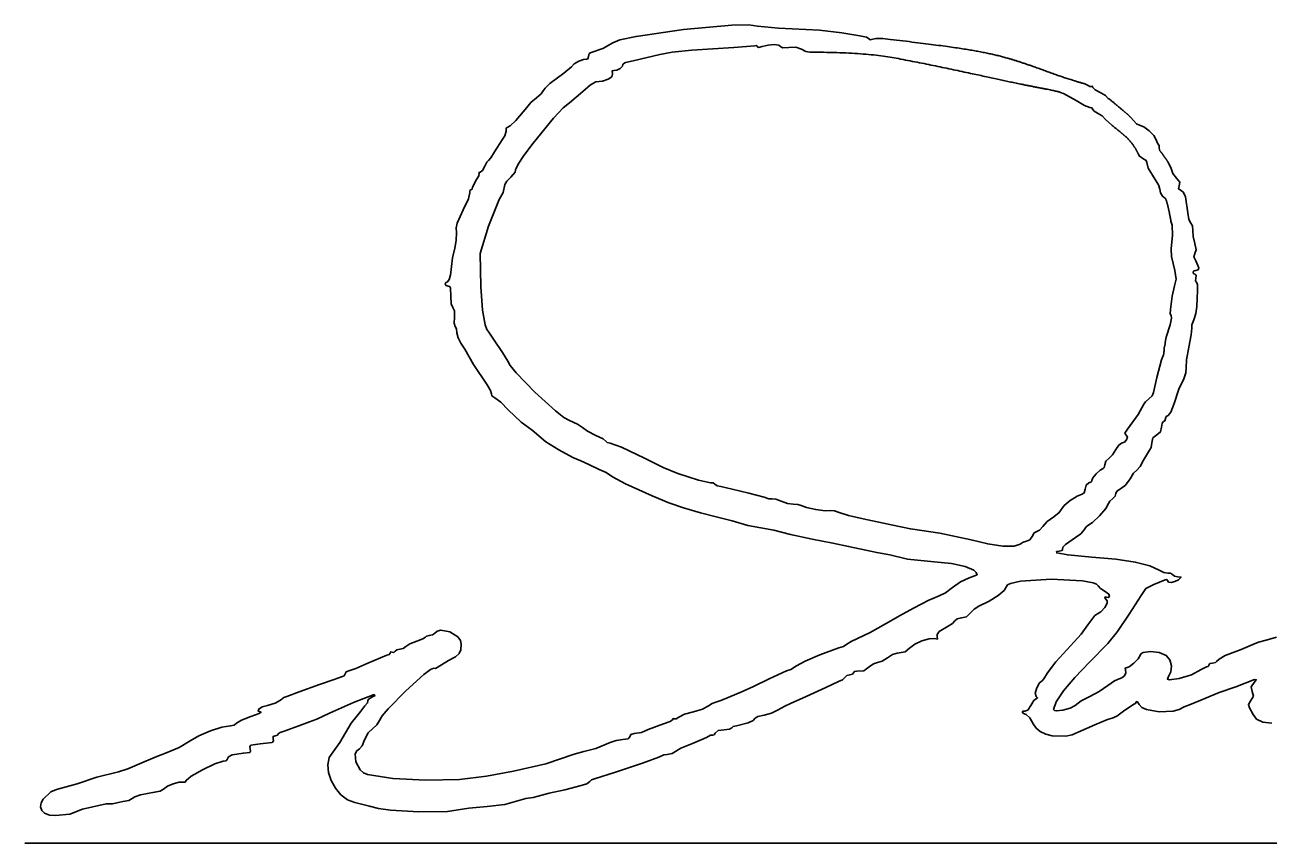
# Model space of a CAD drawing. Extents: x 0 to 34, y 0 to 22.
# Drawn here: x 24.528 to 25.078, y 8.868 to 9.23 of the extents above; entities that cross this region are included whole.
import ezdxf

# ---------------------------------------------------------------- set-up
doc = ezdxf.new("R2010")
doc.units = 0
doc.layers.add('SH_Data', color=7, linetype='Continuous')
doc.layers.add('SH_Text', color=7, linetype='Continuous')

msp = doc.modelspace()

# ---------------------------------------------------------------- linework, layer by layer
at = {"layer": 'SH_Data'}
msp.add_line((24.52788, 8.86783), (28.02788, 8.86783), dxfattribs=at)
at = {"layer": 'SH_Text'}
msp.add_line((25.02067, 9.17164), (25.02031, 9.17245), dxfattribs=at)
for points in [[(24.91054, 9.22313), (24.90734, 9.22354), (24.90425, 9.22357), (24.9023, 9.22316), (24.90156, 9.22295), (24.90125, 9.22337), (24.90004, 9.22413), (24.89712, 9.22474), (24.8891, 9.22611), (24.87923, 9.22729), (24.8612, 9.22818), (24.85188, 9.22905), (24.84806, 9.22957), (24.84047, 9.22938), (24.81913, 9.22747), (24.79817, 9.22449), (24.79106, 9.22299), (24.78792, 9.22166), (24.78348, 9.21917), (24.77831, 9.2174), (24.77747, 9.21688), (24.77712, 9.21561), (24.77687, 9.21451), (24.77627, 9.21435), (24.77492, 9.21433), (24.77288, 9.21353), (24.77087, 9.2123), (24.76956, 9.211), (24.76623, 9.20818), (24.76008, 9.20367), (24.75797, 9.20166), (24.75715, 9.20037), (24.75628, 9.19909), (24.7542, 9.19737), (24.75171, 9.19527), (24.74988, 9.19305), (24.74507, 9.18732), (24.74249, 9.18496), (24.74111, 9.18425), (24.74079, 9.18393), (24.74066, 9.18253), (24.74016, 9.18054), (24.73898, 9.17882), (24.7355, 9.17348), (24.734, 9.17078), (24.73293, 9.16966), (24.73211, 9.16889), (24.73124, 9.16706), (24.73029, 9.16522), (24.72927, 9.16445), (24.72869, 9.16429), (24.72877, 9.1639), (24.72865, 9.16287), (24.72761, 9.16118), (24.7259, 9.15782), (24.72565, 9.15699), (24.72506, 9.15664), (24.7246, 9.15628), (24.72469, 9.15541), (24.72402, 9.15267), (24.72174, 9.14782), (24.71904, 9.14196), (24.71865, 9.13991), (24.71872, 9.13781), (24.71869, 9.13428), (24.71804, 9.13087), (24.71695, 9.12657), (24.71605, 9.11893), (24.71557, 9.11703), (24.71477, 9.11604), (24.71397, 9.11552), (24.71378, 9.11488), (24.71418, 9.11434), (24.71512, 9.1141), (24.71578, 9.11391), (24.71616, 9.11323), (24.71625, 9.1097), (24.71636, 9.10622), (24.71718, 9.10458), (24.71795, 9.10318), (24.71786, 9.1003), (24.71776, 9.09765), (24.71817, 9.09626), (24.71873, 9.09523), (24.71898, 9.09344), (24.71949, 9.09115), (24.72069, 9.08893), (24.72241, 9.08619), (24.7263, 9.0794), (24.73227, 9.07051), (24.73384, 9.06798), (24.73417, 9.0664), (24.7344, 9.06552), (24.73573, 9.06468), (24.73834, 9.0628), (24.74164, 9.05942), (24.7473, 9.05394), (24.75223, 9.05034), (24.7582, 9.04524), (24.76395, 9.04176), (24.77015, 9.03836), (24.77372, 9.03685), (24.77722, 9.03524), (24.78188, 9.033), (24.78492, 9.03175), (24.7878, 9.02973), (24.79348, 9.02664), (24.80533, 9.02131), (24.81271, 9.01823), (24.81922, 9.01601), (24.8266, 9.0138), (24.83354, 9.01211), (24.84061, 9.0103), (24.84755, 9.00831), (24.85903, 9.00613), (24.86653, 9.00425), (24.87607, 9.00214), (24.88519, 9.00037), (24.89213, 8.99901), (24.8998, 8.99731), (24.90458, 8.99624), (24.91042, 8.99527), (24.91827, 8.99338), (24.92999, 8.99212), (24.93766, 8.99141), (24.94364, 8.99015), (24.94755, 8.98846), (24.9486, 8.98749), (24.94898, 8.98646), (24.94524, 8.98499), (24.94159, 8.98336), (24.93808, 8.98085), (24.93496, 8.97848), (24.93226, 8.97722), (24.92939, 8.97597), (24.92765, 8.97522), (24.92088, 8.97174), (24.91474, 8.96827), (24.9118, 8.96664), (24.90175, 8.96091), (24.89335, 8.95699), (24.89136, 8.95574), (24.88992, 8.95475), (24.88779, 8.95411), (24.87946, 8.95102), (24.8729, 8.94831), (24.86913, 8.94614), (24.86663, 8.9446), (24.86474, 8.94397), (24.85698, 8.94049), (24.85004, 8.93702), (24.84553, 8.93495), (24.8389, 8.93228), (24.83567, 8.93088), (24.83349, 8.93008), (24.83183, 8.92961), (24.83022, 8.92849), (24.82761, 8.92707), (24.82356, 8.92589), (24.81955, 8.92478), (24.81704, 8.92356), (24.81586, 8.92281), (24.81502, 8.92284), (24.81461, 8.92299), (24.81444, 8.92252), (24.81323, 8.92156), (24.81032, 8.92051), (24.80359, 8.91805), (24.8006, 8.91674), (24.7973, 8.91632), (24.79591, 8.91585), (24.79535, 8.91489), (24.79461, 8.91389), (24.79226, 8.91358), (24.78937, 8.91321), (24.78673, 8.91231), (24.78031, 8.90968), (24.77508, 8.90839), (24.77074, 8.90718), (24.75821, 8.90288), (24.74392, 8.89968), (24.73198, 8.89739), (24.72003, 8.89593), (24.70516, 8.89561), (24.69055, 8.89636), (24.67939, 8.89815), (24.67763, 8.89897), (24.67615, 8.90028), (24.67423, 8.90376), (24.67402, 8.90728), (24.67468, 8.90864), (24.67592, 8.90953), (24.677, 8.91087), (24.67814, 8.91353), (24.67966, 8.91655), (24.68173, 8.91855), (24.68358, 8.92018), (24.68466, 8.92209), (24.68586, 8.92407), (24.68854, 8.92723), (24.69639, 8.93523), (24.70439, 8.94244), (24.70724, 8.9446), (24.7087, 8.94517), (24.7095, 8.94503), (24.71016, 8.94548), (24.71521, 8.94861), (24.71829, 8.95026), (24.71995, 8.95161), (24.72065, 8.95325), (24.72086, 8.95576), (24.7205, 8.95745), (24.71941, 8.95898), (24.71586, 8.96127), (24.71184, 8.96197), (24.71016, 8.96153), (24.70897, 8.96046), (24.7081, 8.95985), (24.70675, 8.95959), (24.70556, 8.95939), (24.70507, 8.95891), (24.70393, 8.9581), (24.7012, 8.95709), (24.69817, 8.95593), (24.69632, 8.95473), (24.69514, 8.95387), (24.69373, 8.95351), (24.69245, 8.95326), (24.6916, 8.95263), (24.69098, 8.95216), (24.69025, 8.95225), (24.68968, 8.95233), (24.68944, 8.95183), (24.68899, 8.95118), (24.6879, 8.95091), (24.67957, 8.94744), (24.67429, 8.94499), (24.67113, 8.94397), (24.66996, 8.94358), (24.66948, 8.94266), (24.66902, 8.94174), (24.66793, 8.94136), (24.66468, 8.94018), (24.65819, 8.93791), (24.64922, 8.93475), (24.6438, 8.93268), (24.64244, 8.93219), (24.64089, 8.93101), (24.63855, 8.92965), (24.63525, 8.92874), (24.63286, 8.92805), (24.63134, 8.92707), (24.63106, 8.92615), (24.63237, 8.92568), (24.63148, 8.92511), (24.62781, 8.92381), (24.62362, 8.9222), (24.62147, 8.92084), (24.62042, 8.92001), (24.61887, 8.91967), (24.61502, 8.91904), (24.60993, 8.9174), (24.60483, 8.91523), (24.60098, 8.91299), (24.59613, 8.91011), (24.59085, 8.90795), (24.58547, 8.90578), (24.57853, 8.90285), (24.57338, 8.90062), (24.56922, 8.89936), (24.5597, 8.897), (24.55099, 8.89405), (24.54448, 8.89227), (24.5418, 8.89158), (24.53943, 8.89044), (24.53599, 8.88732), (24.53508, 8.88557), (24.53483, 8.88387), (24.53532, 8.88232), (24.53663, 8.88105), (24.53874, 8.88026), (24.54145, 8.87997), (24.5477, 8.8807), (24.55344, 8.88279), (24.56389, 8.88517), (24.56662, 8.88524), (24.57114, 8.88619), (24.57389, 8.88667), (24.57528, 8.88752), (24.57653, 8.88835), (24.57898, 8.88919), (24.58528, 8.8903), (24.5877, 8.89081), (24.58925, 8.89173), (24.59089, 8.89295), (24.59346, 8.89406), (24.59611, 8.89476), (24.59797, 8.89476), (24.59882, 8.89479), (24.59917, 8.89552), (24.60136, 8.89744), (24.60637, 8.9003), (24.6119, 8.9029), (24.61561, 8.90404), (24.61687, 8.90428), (24.61739, 8.90487), (24.61801, 8.90592), (24.61963, 8.90683), (24.62455, 8.90766), (24.62735, 8.90793), (24.62765, 8.9085), (24.62749, 8.90952), (24.62736, 8.91057), (24.62783, 8.91118), (24.63193, 8.9117), (24.63718, 8.91233), (24.63785, 8.91299), (24.63766, 8.91405), (24.63768, 8.91498), (24.63857, 8.91532), (24.63955, 8.91554), (24.63996, 8.91608), (24.64073, 8.91677), (24.64257, 8.91736), (24.64903, 8.91964), (24.65373, 8.9214), (24.65704, 8.92268), (24.66253, 8.92522), (24.67325, 8.93002), (24.68237, 8.93348), (24.68276, 8.93314), (24.68139, 8.93234), (24.67987, 8.93141), (24.67958, 8.93068), (24.67945, 8.92978), (24.6783, 8.92846), (24.67642, 8.92617), (24.67467, 8.92398), (24.67213, 8.92084), (24.66723, 8.91228), (24.66416, 8.90812), (24.66251, 8.90562), (24.66191, 8.90249), (24.66223, 8.89901), (24.66337, 8.89546), (24.6652, 8.89209), (24.66762, 8.88919), (24.6705, 8.88701), (24.67374, 8.88582), (24.68033, 8.88421), (24.6843, 8.8832), (24.68953, 8.88243), (24.70211, 8.88162), (24.7148, 8.88187), (24.72429, 8.88324), (24.73234, 8.88407), (24.74016, 8.88488), (24.74948, 8.88757), (24.75262, 8.88802), (24.75487, 8.88858), (24.75975, 8.88988), (24.7667, 8.89143), (24.77393, 8.89325), (24.77641, 8.89402), (24.77771, 8.89503), (24.77852, 8.89587), (24.77982, 8.89622), (24.78906, 8.89921), (24.80099, 8.90322), (24.80822, 8.90589), (24.81048, 8.90691), (24.81187, 8.90705), (24.8141, 8.90747), (24.81791, 8.90974), (24.82312, 8.9118), (24.8293, 8.91452), (24.83106, 8.91551), (24.8321, 8.9156), (24.83264, 8.91565), (24.83318, 8.9165), (24.83441, 8.91758), (24.8371, 8.91792), (24.83949, 8.91818), (24.84048, 8.91879), (24.84109, 8.91941), (24.84255, 8.91966), (24.84768, 8.92097), (24.84995, 8.92208), (24.8509, 8.92305), (24.85203, 8.92375), (24.85475, 8.92438), (24.85809, 8.92528), (24.86074, 8.92665), (24.86399, 8.92834), (24.86646, 8.92954), (24.87347, 8.93266), (24.88215, 8.93662), (24.88765, 8.93925), (24.88952, 8.94002), (24.89056, 8.94104), (24.89137, 8.94188), (24.89266, 8.94223), (24.89382, 8.9425), (24.8943, 8.94315), (24.89475, 8.94376), (24.89582, 8.94392), (24.89892, 8.94405), (24.90131, 8.94576), (24.90313, 8.94706), (24.905, 8.94766), (24.90705, 8.94833), (24.90934, 8.94977), (24.91163, 8.95122), (24.91368, 8.95188), (24.91712, 8.95234), (24.91916, 8.95405), (24.92144, 8.95581), (24.92457, 8.9573), (24.92774, 8.95821), (24.93012, 8.95822), (24.93141, 8.95806), (24.93139, 8.95897), (24.93139, 8.96013), (24.93223, 8.96134), (24.93621, 8.96376), (24.93806, 8.96487), (24.93913, 8.96609), (24.9402, 8.96703), (24.94212, 8.9674), (24.94434, 8.96792), (24.94599, 8.96951), (24.94765, 8.97128), (24.9497, 8.9726), (24.95435, 8.97485), (24.95828, 8.97728), (24.961, 8.97954), (24.96201, 8.98129), (24.96245, 8.982), (24.96369, 8.98262), (24.96813, 8.9836), (24.9817, 8.98445), (24.99557, 8.9838), (25.00037, 8.98289), (25.00184, 8.98229), (25.00255, 8.98158), (25.00362, 8.98034), (25.00555, 8.97905), (25.00718, 8.97788), (25.00755, 8.9769), (25.00695, 8.97645), (25.00622, 8.97655), (25.00565, 8.97666), (25.00541, 8.97621), (25.00647, 8.97501), (25.00658, 8.97393), (25.00542, 8.97196), (25.00371, 8.97007), (25.00216, 8.96919), (25.00106, 8.96849), (24.99802, 8.96437), (24.995, 8.96022), (24.99193, 8.95684), (24.98384, 8.94793), (24.98009, 8.94313), (24.9785, 8.9405), (24.97783, 8.93963), (24.97654, 8.93865), (24.97536, 8.93644), (24.97473, 8.93407), (24.97508, 8.93263), (24.97573, 8.93204), (24.97529, 8.93183), (24.97412, 8.93091), (24.97278, 8.92873), (24.97139, 8.92658), (24.97014, 8.9261), (24.9693, 8.9262), (24.96896, 8.92581), (24.96946, 8.92516), (24.97066, 8.92462), (24.9723, 8.92328), (24.97382, 8.92055), (24.97504, 8.91867), (24.97695, 8.91714), (24.97938, 8.91598), (24.98218, 8.91523), (24.9882, 8.91507), (24.9911, 8.91573), (24.9937, 8.9169), (25.00107, 8.92011), (25.00667, 8.92244), (25.00875, 8.92313), (25.01073, 8.92402), (25.01372, 8.92617), (25.01836, 8.92921), (25.01904, 8.92953), (25.01934, 8.93029), (25.01973, 8.93039), (25.02061, 8.9291), (25.02185, 8.92784), (25.02391, 8.92688), (25.02953, 8.92589), (25.03568, 8.92624), (25.03839, 8.92694), (25.04055, 8.92802), (25.04366, 8.92921), (25.04976, 8.9318), (25.05605, 8.9344), (25.06343, 8.93692), (25.07165, 8.94019), (25.07244, 8.94006), (25.07148, 8.93886), (25.07018, 8.93698), (25.07067, 8.93487), (25.07117, 8.93276), (25.07004, 8.9309), (25.06894, 8.92917), (25.06949, 8.92764), (25.07108, 8.92464), (25.07256, 8.9226), (25.07534, 8.92135), (25.07938, 8.9209)], [(25.03147, 9.08364), (25.03053, 9.08155), (25.02843, 9.07374), (25.02697, 9.06707), (25.02637, 9.06564), (25.02489, 9.06423), (25.0234, 9.06298), (25.02278, 9.06193), (25.02017, 9.05726), (25.01545, 9.05091), (25.01427, 9.04914), (25.01493, 9.04815), (25.01547, 9.04724), (25.01513, 9.04608), (25.01415, 9.04508), (25.01279, 9.04466), (25.01161, 9.04383), (25.01034, 9.04184), (25.00886, 9.03953), (25.0072, 9.03793), (25.00594, 9.03665), (25.00541, 9.0351), (25.00522, 9.03388), (25.00475, 9.03338), (25.00341, 9.03267), (25.00164, 9.03107), (25.00017, 9.02933), (24.99974, 9.02821), (24.99955, 9.02757), (24.99846, 9.02704), (24.99716, 9.02615), (24.99673, 9.02434), (24.99639, 9.02269), (24.99546, 9.02209), (24.99326, 9.02124), (24.9902, 9.01926), (24.98749, 9.01703), (24.98632, 9.01542), (24.9853, 9.01399), (24.98287, 9.01212), (24.98001, 9.00995), (24.97799, 9.00777), (24.97663, 9.00624), (24.97535, 9.0056), (24.97424, 9.00496), (24.9733, 9.00343), (24.97224, 9.00187), (24.97082, 9.00126), (24.96933, 9.00087), (24.96807, 8.99993), (24.96542, 8.99907), (24.96033, 8.99916), (24.9537, 9.00013), (24.94639, 9.00191), (24.9325, 9.00488), (24.91952, 9.00671), (24.91166, 9.00841), (24.89864, 9.01122), (24.89211, 9.01266), (24.88797, 9.01401), (24.88589, 9.01478), (24.8843, 9.01483), (24.88178, 9.01477), (24.87765, 9.01531), (24.87355, 9.01616), (24.87113, 9.01706), (24.86968, 9.01758), (24.86765, 9.01766), (24.86509, 9.01794), (24.86232, 9.01895), (24.85995, 9.01991), (24.85831, 9.02005), (24.85684, 9.02011), (24.85486, 9.02083), (24.84802, 9.02261), (24.8406, 9.02437), (24.83566, 9.02556), (24.83407, 9.02583), (24.83308, 9.02647), (24.83226, 9.02704), (24.83108, 9.02714), (24.82573, 9.02832), (24.81661, 9.03126), (24.8101, 9.03384), (24.80186, 9.03805), (24.7917, 9.04293), (24.78671, 9.04466), (24.78545, 9.04488), (24.78493, 9.04542), (24.78359, 9.04652), (24.78037, 9.04811), (24.77677, 9.04992), (24.77451, 9.05159), (24.77226, 9.05311), (24.76868, 9.0546), (24.7662, 9.05603), (24.7625, 9.05891), (24.75338, 9.06717), (24.74512, 9.0757), (24.74251, 9.07892), (24.74153, 9.08083), (24.73912, 9.08478), (24.73543, 9.09023), (24.73312, 9.0937), (24.73219, 9.09492), (24.7314, 9.09692), (24.7302, 9.1035), (24.72948, 9.11386), (24.72919, 9.12843), (24.73298, 9.14057), (24.73759, 9.1523), (24.73934, 9.15551), (24.74021, 9.15904), (24.74097, 9.16044), (24.74275, 9.16229), (24.74471, 9.16445), (24.74487, 9.16552), (24.74598, 9.16793), (24.74856, 9.17189), (24.75274, 9.17731), (24.76159, 9.18833), (24.76592, 9.19286), (24.76867, 9.19506), (24.7746, 9.20005), (24.77804, 9.20311), (24.78037, 9.20439), (24.7834, 9.2047), (24.78585, 9.2055), (24.7874, 9.20665), (24.78775, 9.20799), (24.78766, 9.2093), (24.78844, 9.20943), (24.78967, 9.20955), (24.79107, 9.21031), (24.79212, 9.21132), (24.7923, 9.2122), (24.79351, 9.21289), (24.7969, 9.21374), (24.80862, 9.21644), (24.81408, 9.21745), (24.82288, 9.21845), (24.84135, 9.21957), (24.85068, 9.2203), (24.85145, 9.22052), (24.85177, 9.22008), (24.85232, 9.21961), (24.854, 9.22003), (24.85654, 9.22066), (24.85921, 9.22085), (24.86133, 9.2206), (24.86219, 9.21993), (24.86307, 9.21937), (24.86569, 9.21958), (24.86887, 9.21972), (24.8713, 9.21879), (24.87324, 9.21784), (24.87496, 9.2175)], [(24.98659, 9.19943), (24.98726, 9.19917), (24.99277, 9.19614), (24.99642, 9.19399), (24.99878, 9.1931), (24.99979, 9.19284), (25.00021, 9.19221), (25.00082, 9.19135), (25.0023, 9.19052), (25.00424, 9.18932), (25.00599, 9.18753), (25.00837, 9.18543)], [(25.00701, 9.19709), (25.00582, 9.19834), (25.00368, 9.19951), (25.00123, 9.20079), (25.00021, 9.20191), (25.00004, 9.20247), (24.99963, 9.20236), (24.99885, 9.20228), (24.99776, 9.20287), (24.99664, 9.20351)], [(25.02985, 9.17387), (25.02953, 9.17502), (25.02943, 9.17621), (25.02887, 9.17702), (25.02798, 9.17904), (25.02712, 9.18071), (25.02509, 9.18278), (25.02269, 9.18454), (25.02076, 9.18528), (25.01948, 9.18586), (25.01815, 9.18724), (25.01703, 9.18855)], [(25.02067, 9.17164), (25.02231, 9.17054), (25.02371, 9.16954), (25.02405, 9.16875), (25.0247, 9.16616), (25.02777, 9.16127), (25.02915, 9.15887), (25.02975, 9.15694), (25.0301, 9.15526), (25.03102, 9.1538), (25.03239, 9.15269)], [(25.08144, 8.95884), (25.07683, 8.95751), (25.0734, 8.95672), (25.07098, 8.95564), (25.06577, 8.95343), (25.05871, 8.95072), (25.05598, 8.94922), (25.05489, 8.94815), (25.05438, 8.94765), (25.05316, 8.94744), (25.05193, 8.94718), (25.05142, 8.94657), (25.05112, 8.94596), (25.0504, 8.9457), (25.04802, 8.94453), (25.04377, 8.94223), (25.03832, 8.94054), (25.03409, 8.94001), (25.03318, 8.94036), (25.03349, 8.94121), (25.03471, 8.94349), (25.03494, 8.94618), (25.03424, 8.9488), (25.03264, 8.95085), (25.02956, 8.95216), (25.02571, 8.95257), (25.02243, 8.95209), (25.02141, 8.95151), (25.02104, 8.95072), (25.0202, 8.94925), (25.01829, 8.94733), (25.01621, 8.94575), (25.01488, 8.94532), (25.01449, 8.94525), (25.01464, 8.94443), (25.0147, 8.94314), (25.0141, 8.94186), (25.01304, 8.94088), (25.01175, 8.94049), (25.00979, 8.93963), (25.00686, 8.93755), (25.00299, 8.93492), (24.99877, 8.93271), (24.99503, 8.93075), (24.99233, 8.9287), (24.99013, 8.92745), (24.98695, 8.92658), (24.98409, 8.92631), (24.98318, 8.92649), (24.98284, 8.92692), (24.98401, 8.93025), (24.98727, 8.93513), (24.99228, 8.94112), (24.99872, 8.94778), (25.00681, 8.95609), (25.01108, 8.96132), (25.01618, 8.96904), (25.02147, 8.97726), (25.02364, 8.98036), (25.02712, 8.98214), (25.03211, 8.98417), (25.03288, 8.98441), (25.03319, 8.98395), (25.03367, 8.98323), (25.03487, 8.98307), (25.03644, 8.98343), (25.03802, 8.9843), (25.03922, 8.98541), (25.0378, 8.9856), (25.03629, 8.98589), (25.03534, 8.98654), (25.03452, 8.98712), (25.03333, 8.98722), (25.03162, 8.98752), (25.02953, 8.98857), (25.02534, 8.99044), (25.0189, 8.99204), (25.01034, 8.99334), (24.99977, 8.99431), (24.98911, 8.99527), (24.98419, 8.99613), (24.98412, 8.9967), (24.98533, 8.99692), (24.98658, 8.99714), (24.98682, 8.99767), (24.98694, 8.99861), (24.98805, 8.9999), (24.99254, 9.00293), (24.99483, 9.00456), (24.99629, 9.00633), (24.99715, 9.00765), (24.99802, 9.00821), (24.99999, 9.00953), (25.00307, 9.01255), (25.00591, 9.01582), (25.00715, 9.01791), (25.00768, 9.01906), (25.00894, 9.02019), (25.01011, 9.02129), (25.01039, 9.02235), (25.01085, 9.02339), (25.01245, 9.02441), (25.01467, 9.02613), (25.01661, 9.02887), (25.01822, 9.03143), (25.01964, 9.03278), (25.02104, 9.03426), (25.02261, 9.03712), (25.02528, 9.04156), (25.02596, 9.04274), (25.02625, 9.04473), (25.02673, 9.04695), (25.02842, 9.04829), (25.03009, 9.04962), (25.03059, 9.05174), (25.03084, 9.05348), (25.03146, 9.05421), (25.03207, 9.05459), (25.03232, 9.05551), (25.03264, 9.05643), (25.03341, 9.05681), (25.03467, 9.05841), (25.03619, 9.06224), (25.03826, 9.06847), (25.04042, 9.07316), (25.0413, 9.07578), (25.04138, 9.07801), (25.04154, 9.0815), (25.04262, 9.08714), (25.04372, 9.09253), (25.04392, 9.09544), (25.04401, 9.09702), (25.04483, 9.0992), (25.04576, 9.10202), (25.04611, 9.10514), (25.04639, 9.11215), (25.04642, 9.11476), (25.04599, 9.11584), (25.04561, 9.11635), (25.04578, 9.11758), (25.04591, 9.11882), (25.0454, 9.11931), (25.04475, 9.11957), (25.04448, 9.12018), (25.04486, 9.12079), (25.04578, 9.12105), (25.04672, 9.12135), (25.04702, 9.12221), (25.0457, 9.12523), (25.04483, 9.12705), (25.04535, 9.12843), (25.04592, 9.1301), (25.04526, 9.13295), (25.04455, 9.13601), (25.04439, 9.13874), (25.04422, 9.14073), (25.04347, 9.14197), (25.04261, 9.14357), (25.04217, 9.14641), (25.04122, 9.15351), (25.04032, 9.15551), (25.03916, 9.15642), (25.03809, 9.15707), (25.03839, 9.15835), (25.03857, 9.15997), (25.03711, 9.16183), (25.03556, 9.16387), (25.03476, 9.16601), (25.03388, 9.16796)], [(25.03471, 9.14275), (25.03518, 9.14096), (25.03538, 9.13667), (25.03485, 9.1306), (25.03495, 9.12716), (25.03638, 9.12105), (25.03704, 9.11719), (25.0363, 9.11422), (25.03532, 9.10968), (25.0345, 9.1037), (25.03432, 9.10182), (25.03477, 9.10108), (25.03502, 9.09992), (25.03433, 9.09696), (25.03261, 9.09145)]]:
    msp.add_lwpolyline(points, dxfattribs=at)
for points in [[(24.99664, 9.20351), (24.98924, 9.20551), (24.96983, 9.21271), (24.95489, 9.21704), (24.93325, 9.22051), (24.91054, 9.22313)], [(24.87496, 9.2175), (24.89892, 9.2175), (24.9264, 9.21234), (24.95172, 9.20693), (24.96968, 9.20303), (24.98522, 9.20015), (24.98659, 9.19943)], [(25.01703, 9.18855), (25.0158, 9.18982), (25.01341, 9.1918), (25.00954, 9.19512), (25.00701, 9.19709)], [(25.00837, 9.18543), (25.01141, 9.18294), (25.01339, 9.18132), (25.01609, 9.1789), (25.01843, 9.17595), (25.02005, 9.17304), (25.02067, 9.17164)], [(25.03388, 9.16796), (25.03306, 9.16949), (25.03244, 9.17037), (25.03172, 9.17134), (25.03122, 9.17212), (25.03068, 9.17288), (25.02985, 9.17387)], [(25.03239, 9.15269), (25.03282, 9.1515), (25.03324, 9.14997), (25.03361, 9.14831), (25.0343, 9.14522), (25.03471, 9.14275)], [(25.03261, 9.09145), (25.03217, 9.08945), (25.03217, 9.08844), (25.03169, 9.08679), (25.03169, 9.08529), (25.03147, 9.08364)]]:
    msp.add_open_spline(points, degree=2, dxfattribs=at)

doc.saveas('drawing.dxf')
